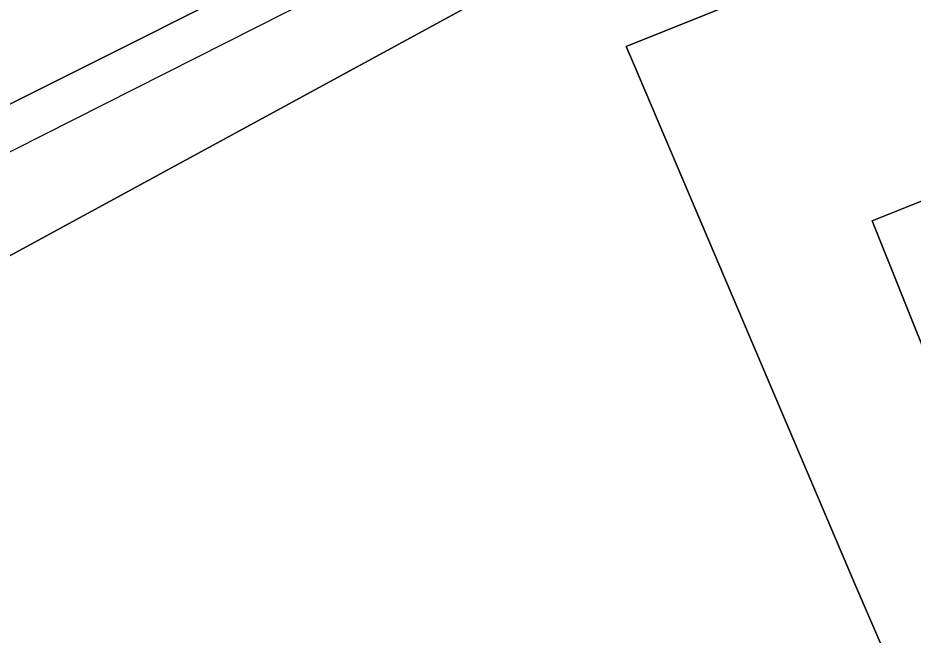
# Model space of a CAD drawing. Extents: x -873642 to -872917, y -1012962 to -1012567.
# Drawn here: x -873440.9 to -873378.9, y -1012871 to -1012828.2 of the extents above; entities that cross this region are included whole.
import ezdxf

# ---------------------------------------------------------------- set-up
doc = ezdxf.new("R2010")
doc.units = 0
for name, color, linetype in [('osy_ulic', 7, 'Continuous'), ('parcely_kn', 7, 'Continuous'), ('stavebni_objekty_vyroba', 7, 'Continuous')]:
    doc.layers.add(name, color=color, linetype=linetype)

msp = doc.modelspace()

# ---------------------------------------------------------------- linework, layer by layer
at = {"layer": 'osy_ulic'}
msp.add_lwpolyline([(-873411.85, -1012822.53), (-873495.73, -1012864.97), (-873510.64, -1012868.38), (-873524.3, -1012868.21), (-873541.44, -1012862.33)], dxfattribs=at)
at = {"layer": 'parcely_kn'}
for points in [[(-873491.56, -1012871.97), (-873407.44, -1012826.19), (-873370.67, -1012811.62), (-873352.28, -1012804.24), (-873327.22, -1012794.59), (-873317.65, -1012791.79), (-873296.21, -1012784.7), (-873295.08, -1012789.07), (-873304.48, -1012791.83), (-873302.28, -1012798.85), (-873296.89, -1012797.13), (-873293, -1012795.88), (-873288.89, -1012809.97), (-873206.66, -1012788.54), (-873209.55, -1012779.29), (-873212.49, -1012767.05), (-873213.62, -1012762.14), (-873185.58, -1012756.25), (-873148.18, -1012749.22)], [(-873491.56, -1012871.97), (-873407.44, -1012826.19), (-873370.67, -1012811.62), (-873352.28, -1012804.24), (-873327.22, -1012794.59), (-873317.65, -1012791.79), (-873296.21, -1012784.7), (-873295.08, -1012789.07), (-873304.48, -1012791.83), (-873302.28, -1012798.85), (-873296.89, -1012797.13), (-873293, -1012795.88), (-873288.89, -1012809.97), (-873206.66, -1012788.54), (-873209.55, -1012779.29), (-873212.49, -1012767.05), (-873213.62, -1012762.14), (-873185.58, -1012756.25), (-873148.18, -1012749.22)], [(-873498.44, -1012787.82), (-873438.55, -1012783.17), (-873436.61, -1012786.86), (-873437.44, -1012788.27), (-873438.97, -1012789.6), (-873437.28, -1012792.66), (-873435.3, -1012792.45), (-873433.76, -1012792.56), (-873432.2, -1012793.89), (-873420.81, -1012815.05), (-873420.2, -1012816.99), (-873420.07, -1012818.95), (-873420.24, -1012820.89), (-873421.37, -1012822.77), (-873422.58, -1012824.33), (-873424.19, -1012825.53), (-873491.75, -1012859.41)], [(-873498.44, -1012787.82), (-873438.55, -1012783.17), (-873436.61, -1012786.86), (-873437.44, -1012788.27), (-873438.97, -1012789.6), (-873437.28, -1012792.66), (-873435.3, -1012792.45), (-873433.76, -1012792.56), (-873432.2, -1012793.89), (-873420.81, -1012815.05), (-873420.2, -1012816.99), (-873420.07, -1012818.95), (-873420.24, -1012820.89), (-873421.37, -1012822.77), (-873422.58, -1012824.33), (-873424.19, -1012825.53), (-873491.75, -1012859.41)]]:
    msp.add_lwpolyline(points, dxfattribs=at)
for points in [[(-873379.34, -1012875.83), (-873373.58, -1012889.78), (-873355.03, -1012878.22), (-873289.09, -1012837.11), (-873306.1, -1012794.62), (-873364.45, -1012817.23), (-873371.7, -1012820.28), (-873376.39, -1012822.23), (-873378.27, -1012823.02), (-873378.61, -1012822.17), (-873388.38, -1012826.03), (-873398.8, -1012830.22), (-873398.3, -1012831.4), (-873382.99, -1012867.41)], [(-873379.34, -1012875.83), (-873373.58, -1012889.78), (-873355.03, -1012878.22), (-873289.09, -1012837.11), (-873306.1, -1012794.62), (-873364.45, -1012817.23), (-873371.7, -1012820.28), (-873376.39, -1012822.23), (-873378.27, -1012823.02), (-873378.61, -1012822.17), (-873388.38, -1012826.03), (-873398.8, -1012830.22), (-873398.3, -1012831.4), (-873382.99, -1012867.41)], [(-873364.45, -1012817.23), (-873306.1, -1012794.62), (-873289.09, -1012837.11), (-873355.03, -1012878.22), (-873364.42, -1012853.62), (-873375.46, -1012858.04), (-873381.76, -1012842.3), (-873370.46, -1012837.78), (-873376.39, -1012822.23), (-873371.7, -1012820.28)], [(-873364.45, -1012817.23), (-873306.1, -1012794.62), (-873289.09, -1012837.11), (-873355.03, -1012878.22), (-873364.42, -1012853.62), (-873375.46, -1012858.04), (-873381.76, -1012842.3), (-873370.46, -1012837.78), (-873376.39, -1012822.23), (-873371.7, -1012820.28)], [(-873407.44, -1012826.19), (-873491.56, -1012871.97), (-873510.35, -1012874.83), (-873513.75, -1012874.06), (-873521.64, -1012872.77), (-873517.87, -1012866.9), (-873506.6, -1012864.53), (-873501.14, -1012863.39), (-873495.55, -1012861.22), (-873491.75, -1012859.41), (-873424.19, -1012825.53), (-873422.58, -1012824.33), (-873421.37, -1012822.77), (-873420.24, -1012820.89), (-873420.07, -1012818.95), (-873420.2, -1012816.99), (-873420.81, -1012815.05)], [(-873407.44, -1012826.19), (-873491.56, -1012871.97), (-873510.35, -1012874.83), (-873513.75, -1012874.06), (-873521.64, -1012872.77), (-873517.87, -1012866.9), (-873506.6, -1012864.53), (-873501.14, -1012863.39), (-873495.55, -1012861.22), (-873491.75, -1012859.41), (-873424.19, -1012825.53), (-873422.58, -1012824.33), (-873421.37, -1012822.77), (-873420.24, -1012820.89), (-873420.07, -1012818.95), (-873420.2, -1012816.99), (-873420.81, -1012815.05)], [(-873355.03, -1012878.22), (-873373.58, -1012889.78), (-873379.34, -1012875.83), (-873382.99, -1012867.41), (-873398.3, -1012831.4), (-873398.8, -1012830.22), (-873388.38, -1012826.03), (-873378.61, -1012822.17), (-873378.27, -1012823.02), (-873376.39, -1012822.23), (-873370.46, -1012837.78), (-873381.76, -1012842.3), (-873375.46, -1012858.04), (-873364.42, -1012853.62)], [(-873355.03, -1012878.22), (-873373.58, -1012889.78), (-873379.34, -1012875.83), (-873382.99, -1012867.41), (-873398.3, -1012831.4), (-873398.8, -1012830.22), (-873388.38, -1012826.03), (-873378.61, -1012822.17), (-873378.27, -1012823.02), (-873376.39, -1012822.23), (-873370.46, -1012837.78), (-873381.76, -1012842.3), (-873375.46, -1012858.04), (-873364.42, -1012853.62)]]:
    msp.add_lwpolyline(points, close=True, dxfattribs=at)
at = {"layer": 'stavebni_objekty_vyroba'}
msp.add_lwpolyline([(-873375.46, -1012858.04), (-873381.76, -1012842.3), (-873370.46, -1012837.78), (-873365.46, -1012835.78), (-873371.7, -1012820.28), (-873364.45, -1012817.23), (-873357.84, -1012832.99), (-873358.79, -1012833.39), (-873356.72, -1012838.55), (-873351.7, -1012836.52), (-873350.19, -1012840.26), (-873355.22, -1012842.29), (-873352.58, -1012848.89), (-873364.42, -1012853.62)], close=True, dxfattribs=at)

doc.saveas('drawing.dxf')
